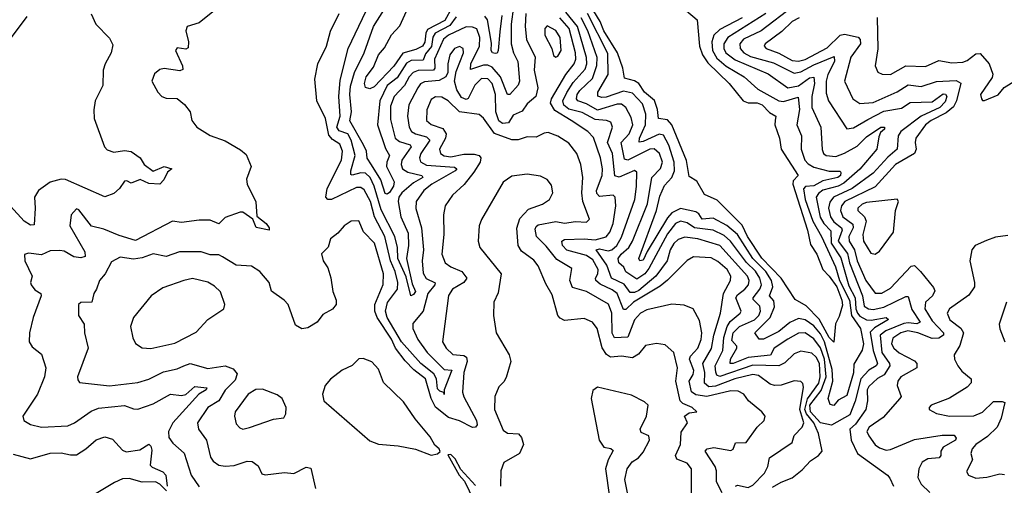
# Model space of a CAD drawing. Extents: x 1552294 to 1694791, y 811929 to 917222.
# Tile 585 of 643: x 1686355 to 1690855, y 881839 to 883966. Entities that reach past the tile are written whole.
import ezdxf

# ---------------------------------------------------------------- set-up
doc = ezdxf.new("R2010")
doc.units = 0

msp = doc.modelspace()

# ---------------------------------------------------------------- linework, layer by layer
at = {"layer": '0CON10XD'}
for points in [[(1688350.6, 883979.4), (1688320.3, 883939.7), (1688254, 883905), (1688243.4, 883886.6), (1688237.1, 883842.9), (1688210, 883810), (1688199.3, 883780.7), (1688145, 883779.1), (1688122.8, 883767.2), (1688079.6, 883700.4), (1688034.3, 883665), (1688001.8, 883595), (1687991.1, 883485), (1688027.6, 883377.6), (1688046, 883346), (1688033.4, 883315), (1688032.2, 883295), (1688067, 883225), (1688063.9, 883205), (1688045, 883176.2), (1688035, 883169.3), (1688025, 883172.1), (1688005.9, 883235), (1687962.6, 883302.6), (1687942.7, 883332.7), (1687940, 883365), (1687926.2, 883395), (1687864.4, 883504.4), (1687871.5, 883545), (1687864, 883624), (1687867.5, 883662.5), (1687884.7, 883725.3), (1687929.5, 883815), (1687971.9, 883935), (1688084.8, 884115.2)], [(1689265, 884124.3), (1689451.2, 883965), (1689461.5, 883845), (1689475.2, 883805), (1689499.4, 883769.4), (1689597.5, 883675), (1689661.7, 883595), (1689685, 883586.1), (1689725, 883586.9), (1689747.6, 883577.6), (1689781.8, 883541.8), (1689810, 883525), (1689807.5, 883505), (1689806.9, 883485), (1689827.8, 883425), (1689835.8, 883375), (1689912.5, 883255), (1689890.6, 883229.4), (1689889.1, 883215), (1689955.6, 883005), (1689969.4, 882939.4), (1689998.1, 882895), (1690025.2, 882825), (1690055, 882794.8), (1690089.4, 882745), (1690112.4, 882685), (1690115, 882662.5), (1690100.5, 882609.5), (1690083.3, 882576.7), (1690075, 882492.5), (1690055, 882514.2), (1690008.4, 882598.5), (1689949.4, 882659.4), (1689898.5, 882688.5), (1689834.9, 882785), (1689747.3, 882877.3), (1689681.4, 882975), (1689657.1, 883027.1), (1689542.1, 883142.1), (1689485, 883168), (1689449.1, 883229.1), (1689415, 883250), (1689402.2, 883322.2), (1689336.2, 883486.2), (1689315, 883508.2), (1689275, 883514.6), (1689270.7, 883555), (1689256.6, 883596.6), (1689211, 883635), (1689184.5, 883674.5), (1689165, 883687.2), (1689118.6, 883698.6), (1689110.8, 883745), (1689087.5, 883815), (1689024.2, 883915), (1689007.6, 883957.6), (1688979.1, 884005)], [(1688611.4, 884025), (1688601, 883945), (1688601.3, 883855), (1688611.5, 883815), (1688631.4, 883775), (1688639.2, 883685), (1688633.3, 883666.7), (1688595, 883623.8), (1688584.2, 883624.2), (1688552.2, 883705), (1688515, 883749.1), (1688495, 883758.5), (1688475, 883758.6), (1688415, 883738.1), (1688417.3, 883765), (1688457, 883845), (1688458.8, 883885), (1688444.5, 883924.5), (1688425, 883932.5), (1688395, 883933.6), (1688314.7, 883895), (1688292.5, 883877.5), (1688250.9, 883785), (1688252.5, 883745), (1688246.8, 883735), (1688175.6, 883734.4), (1688153, 883725), (1688135, 883705.2), (1688114.2, 883665.8), (1688067, 883615), (1688049.6, 883570.4), (1688049.6, 883509.6), (1688071.9, 883425), (1688090.2, 883410.2), (1688139.6, 883395), (1688143.8, 883385), (1688102, 883325), (1688098.8, 883305), (1688104.3, 883285), (1688129, 883269), (1688193.1, 883255), (1688197.5, 883245), (1688155, 883220.1), (1688101.5, 883175), (1688087.4, 883155), (1688084.2, 883135.8), (1688097.7, 883065), (1688130.5, 882990.5), (1688132.2, 882935), (1688123.6, 882875), (1688149.5, 882759.5), (1688163.9, 882725), (1688155, 882710), (1688142.2, 882705), (1688121.4, 882791.4), (1688082.7, 882875), (1688081.8, 882925), (1688069.7, 882975), (1688007.8, 883097.8), (1687975.3, 883205), (1687957.3, 883245), (1687935, 883265.2), (1687915, 883266.7), (1687875.3, 883255.3), (1687868.9, 883258.9), (1687868.3, 883275), (1687888.5, 883345), (1687870.8, 883415), (1687854.7, 883444.7), (1687815, 883457.9), (1687803.9, 883475), (1687819.7, 883525), (1687814, 883615), (1687820.4, 883689.6), (1687856.8, 883835), (1687971.2, 884075)], [(1688329.9, 884020.1), (1688298.1, 883961.9), (1688218.9, 883921.1), (1688210.9, 883905), (1688207.1, 883862.9), (1688196.4, 883845), (1688165, 883829.4), (1688106.7, 883813.3), (1688065, 883753.4), (1687975, 883658.8), (1687955, 883650.9), (1687935, 883655.7), (1687930.3, 883675), (1687938.3, 883705), (1687971.4, 883748.6), (1687995, 883805.7), (1688022.2, 883837.8), (1688055, 883896.2), (1688092.1, 883937.9), (1688123.3, 884005)], [(1689891.5, 884028.5), (1689744.3, 883915.7), (1689663.3, 883876.7), (1689646, 883855), (1689648, 883835), (1689665.2, 883815), (1689695, 883798), (1689799.6, 883769.6), (1689895, 883722.2), (1689925, 883727.1), (1689985, 883760.4), (1690077.8, 883797.8), (1690079.5, 883775), (1690048.6, 883715), (1690040.6, 883685), (1690040.2, 883630.2), (1690051.1, 883595), (1690135, 883468.1), (1690165, 883472), (1690230.6, 883509.4), (1690305, 883548.8), (1690385, 883561.6), (1690425, 883587.6), (1690525, 883590), (1690575, 883627.2), (1690586.1, 883626.1), (1690592, 883615), (1690585, 883591.2), (1690559.8, 883565), (1690474.2, 883525.8), (1690382.3, 883455), (1690369.6, 883435), (1690364.7, 883375), (1690321.9, 883338.1), (1690255.6, 883264.4), (1690159.8, 883195), (1690074.4, 883155.6), (1690057.4, 883132.6), (1690052.1, 883105), (1690059.8, 883065), (1690075, 883041.9), (1690110.8, 883015), (1690113.8, 883005), (1690096.2, 882955), (1690137.7, 882897.7), (1690147.4, 882855), (1690207.1, 882705), (1690215, 882657.7), (1690234.7, 882644.7), (1690255, 882641.8), (1690305, 882653.5), (1690405, 882701.9), (1690415, 882701.5), (1690432.2, 882642.2), (1690470.8, 882585), (1690455, 882576.3), (1690415, 882581.5), (1690395, 882578.1), (1690313.1, 882545), (1690287.3, 882525), (1690294.5, 882445), (1690330.9, 882395), (1690332.3, 882385), (1690306.2, 882343.8), (1690275, 882327.2), (1690235, 882290.4), (1690228.1, 882275), (1690229.3, 882225), (1690222.1, 882185), (1690175, 882118.2), (1690149.1, 882095), (1690154.7, 882045), (1690183.9, 881983.9), (1690320.8, 881885), (1690332.4, 881872.4), (1690348.1, 881835)], [(1686295.3, 883854.7), (1686388.9, 883981.1)], [(1686682.5, 883992.5), (1686704, 883945), (1686765, 883882), (1686780.9, 883850.9), (1686773.5, 883815), (1686745.6, 883765), (1686736, 883735), (1686734.5, 883665.5), (1686700.8, 883595), (1686694.1, 883554.1), (1686696, 883515), (1686742.5, 883385), (1686755, 883370.8), (1686785, 883361.4), (1686835, 883368.9), (1686864.3, 883364.3), (1686905.6, 883335.6), (1686924.3, 883305), (1686965, 883273.4), (1687015, 883294.7), (1687050, 883285), (1687030.2, 883269.8), (1687014.3, 883235), (1686995, 883215.2), (1686945, 883218.2), (1686905.9, 883235.9), (1686865, 883218.6), (1686845, 883230), (1686835, 883228.8), (1686811.2, 883195), (1686785, 883172), (1686745, 883157.1), (1686565, 883236.1), (1686545, 883237.1), (1686495, 883223.7), (1686442, 883185), (1686422.3, 883155), (1686425.8, 883105), (1686420.9, 883029.1), (1686405, 883027.6), (1686375.3, 883045), (1686313.7, 883113.7)], [(1687245, 884007.8), (1687175, 883952.2), (1687120, 883935), (1687114.3, 883915.7), (1687127.1, 883865), (1687125, 883837.5), (1687115, 883831.2), (1687075, 883836.7), (1687068, 883825), (1687100, 883755), (1687101.2, 883738.8), (1687087.1, 883732.9), (1687015, 883742.9), (1686995, 883738.6), (1686971.1, 883718.9), (1686959.4, 883685), (1686987.1, 883635), (1687005, 883615.8), (1687025, 883607.5), (1687075, 883605.6), (1687108.9, 883578.9), (1687134.3, 883545), (1687142.2, 883505), (1687165, 883474.3), (1687225, 883437.3), (1687295, 883411.9), (1687365, 883371.5), (1687389.8, 883349.8), (1687413.1, 883295), (1687392.1, 883237.9), (1687394.3, 883215), (1687434.4, 883134.4), (1687439.2, 883069.2), (1687481.2, 883035), (1687495.6, 883015), (1687495.3, 883005), (1687436, 883016), (1687420.6, 883055), (1687375, 883086.2), (1687362.5, 883087.5), (1687295, 883062), (1687265, 883033.8), (1687225, 883050), (1687175, 883050), (1687095, 883038.9), (1687053.3, 883045), (1686885, 882957.3), (1686809.2, 882980.8), (1686739.5, 883009.5), (1686683.5, 883023.5), (1686625, 883096.7), (1686615, 883102), (1686591.2, 883075), (1686584.4, 883025), (1686653.3, 882905), (1686654.4, 882885), (1686635, 882878.1), (1686602.1, 882882.1), (1686558.4, 882908.4), (1686538.3, 882911.7), (1686495, 882910.7), (1686455, 882892.3), (1686395, 882899.2), (1686376.7, 882893.3), (1686379.2, 882865), (1686412, 882795), (1686404, 882765), (1686407.5, 882755), (1686425, 882732), (1686451.2, 882715), (1686453.8, 882705), (1686416.5, 882605), (1686399.5, 882535), (1686398.9, 882495), (1686411.7, 882471.7), (1686455, 882438), (1686474.4, 882375), (1686469.2, 882335), (1686437.1, 882255), (1686369.2, 882155), (1686374.5, 882134.5), (1686405, 882117.5), (1686455, 882104), (1686575, 882110.9), (1686605, 882124.7), (1686682, 882178), (1686715, 882191.3), (1686835, 882203.9), (1686875, 882187.7), (1686895, 882186.2), (1686965, 882210.8), (1687045, 882254.7), (1687095, 882250), (1687115, 882253.8), (1687155, 882289.8), (1687210, 882285), (1687207.5, 882275), (1687174.5, 882255.5), (1687055.2, 882125), (1687034.7, 882085), (1687036.7, 882056.7), (1687055, 882031.2), (1687106.5, 881986.5), (1687139.4, 881885), (1687175, 881831.8)], [(1688667.7, 883995), (1688664.5, 883935.5), (1688672, 883875), (1688710.9, 883795), (1688706, 883735), (1688723.7, 883655), (1688714.2, 883615.8), (1688675, 883581.1), (1688651.9, 883548.1), (1688610.6, 883529.4), (1688588.5, 883495), (1688561.2, 883491.2), (1688544.4, 883504.4), (1688531.1, 883545), (1688530.2, 883625), (1688515.1, 883675.1), (1688495, 883696), (1688465, 883697.2), (1688435, 883667.5), (1688405, 883605.9), (1688395, 883601.1), (1688375, 883611.2), (1688352.8, 883645), (1688341.9, 883685), (1688350.3, 883729.7), (1688383.3, 883815), (1688382.1, 883835), (1688365, 883844), (1688342.5, 883835), (1688320.5, 883805), (1688311.3, 883765), (1688312.5, 883725), (1688302.1, 883705), (1688271.5, 883688.5), (1688205, 883682.7), (1688187.6, 883672.4), (1688175.2, 883655), (1688133.1, 883576.9), (1688126.8, 883525), (1688135.6, 883475), (1688145.9, 883455.9), (1688164.7, 883444.7), (1688215, 883431.4), (1688229.6, 883415), (1688189, 883355), (1688182.7, 883335), (1688186.6, 883316.6), (1688215, 883300.9), (1688341.9, 883291.9), (1688352.9, 883285), (1688344.6, 883275), (1688239.2, 883215), (1688202.4, 883185), (1688167.2, 883135), (1688165, 883104.2), (1688191, 883015), (1688200, 882915), (1688194, 882865), (1688198.6, 882808.6), (1688213.3, 882783.3), (1688254.5, 882764.5), (1688252.9, 882755), (1688220.2, 882715), (1688199.7, 882635), (1688151.2, 882578.8), (1688151.6, 882555), (1688174.8, 882505), (1688217, 882445), (1688295, 882367.9), (1688329.6, 882365), (1688294.4, 882275), (1688295, 882254.3), (1688293, 882263), (1688275, 882268.8), (1688265, 882279.6), (1688260.1, 882325), (1688247.8, 882347.8), (1688188.9, 882395), (1688099.9, 882495), (1688035.3, 882605), (1688026.9, 882635), (1688036, 882674), (1688081.7, 882735), (1688083.2, 882765), (1688070.5, 882815), (1688049.2, 882865), (1688023.7, 882975), (1687976, 883066), (1687958.9, 883135), (1687929.2, 883189.3), (1687915, 883199.8), (1687895, 883198.8), (1687780, 883145), (1687764, 883144), (1687754.2, 883155), (1687761, 883195), (1687825.8, 883324.2), (1687830.8, 883365), (1687818, 883398), (1687785, 883418.8), (1687768.1, 883438.1), (1687753.3, 883515), (1687713.3, 883595), (1687704.6, 883694.6), (1687718.2, 883765), (1687757.5, 883845), (1687775.9, 883914.1), (1687814.6, 883995)], [(1688558.6, 883985), (1688549.9, 883910.1), (1688541.1, 883825), (1688536.8, 883813.2), (1688528.7, 883811.3), (1688515.3, 883815.3), (1688510.3, 883825), (1688511.5, 883858.5), (1688493.7, 883965), (1688481.6, 883981.6)], [(1689625.7, 881835), (1689635, 881840), (1689685, 881828.9), (1689705, 881839.7), (1689758.9, 881895), (1689773.4, 881925), (1689782.3, 881965), (1689885, 882034.7), (1689895, 882066.5), (1689930.5, 882105), (1689939.3, 882125), (1689921.1, 882185), (1689937.2, 882287.2), (1689934.6, 882304.6), (1689925, 882313.3), (1689895, 882316.9), (1689835, 882296.8), (1689805, 882295.3), (1689785, 882300.9), (1689730.9, 882340.9), (1689705, 882345.9), (1689624.1, 882325), (1689535, 882291.4), (1689505, 882289.4), (1689485.2, 882305), (1689486.9, 882355), (1689477.5, 882395), (1689516.6, 882463.4), (1689527.7, 882525), (1689557.1, 882625), (1689571.1, 882715), (1689603.7, 882775), (1689605.2, 882795), (1689588.7, 882825), (1689545, 882861.9), (1689515, 882878.9), (1689435, 882882), (1689405, 882865.4), (1689315, 882775.7), (1689281.4, 882748.6), (1689159.8, 882675), (1689125, 882642.8), (1689115, 882642.5), (1689085, 882715.2), (1689062.3, 882732.3), (1689007.4, 882757.4), (1688988.6, 882775), (1688986.3, 882785), (1688997.4, 882805), (1688999.1, 882825), (1688975, 882869.3), (1688945, 882889.5), (1688855, 882913.9), (1688836, 882935), (1688832.7, 882955), (1688845, 882961.6), (1688934.9, 882965.1), (1688985, 882960.3), (1689035.4, 882974.6), (1689052.4, 882995), (1689067.7, 883035), (1689079, 883115), (1689077.1, 883155), (1689067.5, 883165), (1689005, 883159), (1688992.1, 883172.1), (1688991.2, 883185), (1689016.5, 883255), (1689019, 883285), (1689009.8, 883335), (1688977.1, 883427.1), (1688952, 883455), (1688875, 883505.4), (1688800.9, 883550.9), (1688781, 883585), (1688785.8, 883605), (1688850.3, 883715), (1688889.5, 883765), (1688896.9, 883785), (1688895.6, 883815), (1688866.7, 883925), (1688824.3, 883975)], [(1689795, 881830), (1689835, 881853.5), (1689885, 881872.7), (1689931, 881909), (1689969.2, 881950.8), (1690005.8, 881975), (1690021.9, 881995), (1690005.6, 882075), (1689984.1, 882125), (1689951.2, 882165), (1689943.3, 882185), (1689955, 882233.7), (1690006.5, 882305), (1690013, 882335), (1690009.7, 882395), (1689995, 882424), (1689975, 882442.7), (1689925, 882452.5), (1689895, 882440), (1689851.5, 882398.5), (1689825, 882385.5), (1689705, 882387.2), (1689555.4, 882335.4), (1689541.8, 882341.8), (1689535.8, 882355.8), (1689533.5, 882385), (1689568.8, 882455), (1689572.4, 882515), (1689588.2, 882565), (1689602.6, 882587.4), (1689648.2, 882625), (1689652.5, 882635), (1689628.3, 882695), (1689635, 882709.8), (1689669.2, 882735), (1689685.5, 882755), (1689688.8, 882775), (1689680.6, 882795), (1689554.8, 882935), (1689455, 882964.8), (1689395, 882972.7), (1689365, 882961.7), (1689345, 882944.2), (1689328.5, 882915), (1689313.9, 882865), (1689261.9, 882795), (1689185, 882728.6), (1689165, 882719.9), (1689145, 882720.5), (1689117.9, 882757.9), (1689059, 882785), (1689038.5, 882845), (1688989.3, 882915), (1689005, 882919.5), (1689045, 882910.7), (1689060.6, 882915), (1689084.2, 882935), (1689105, 882972.2), (1689165.8, 883145), (1689174.4, 883204.4), (1689175, 883268.8), (1689165, 883276.9), (1689095, 883247.1), (1689075, 883252.1), (1689064.3, 883355), (1689042.2, 883405), (1689064.2, 883475), (1689057.3, 883497.3), (1689036.2, 883506.2), (1688985, 883509.7), (1688925, 883542.1), (1688865, 883556.8), (1688842.3, 883575), (1688837.4, 883595), (1688855, 883633.5), (1688885, 883679.1), (1688939.3, 883740.7), (1688947.6, 883765), (1688946, 883794), (1688903.9, 883935), (1688850.9, 884000.9)], [(1689764.8, 883995), (1689591.2, 883885), (1689573.7, 883855), (1689573.4, 883835), (1689582.8, 883815), (1689625, 883782.4), (1689775, 883718.3), (1689865, 883654.2), (1689915, 883663.1), (1689965, 883700.1), (1689985, 883702.7), (1689987.7, 883675), (1689974.6, 883615), (1689974.8, 883565), (1690017, 883475), (1690022.8, 883372.8), (1690028.9, 883355), (1690040.4, 883345), (1690085, 883341.1), (1690125, 883356.1), (1690181.9, 883388.1), (1690225, 883430.2), (1690290.8, 883475), (1690308, 883475), (1690306.6, 883466.6), (1690289.3, 883450.7), (1690281.2, 883431.2), (1690272.3, 883375), (1690195, 883283.9), (1690121.3, 883218.7), (1690095, 883205.7), (1690025, 883186.8), (1690005, 883172.3), (1689994.5, 883155), (1690013.7, 883063.7), (1690030.5, 883035), (1690061.9, 883001.9), (1690064, 882945), (1690108.1, 882878.1), (1690145, 882750.3), (1690173, 882695), (1690176, 882645), (1690183.4, 882625), (1690195, 882611.2), (1690225, 882594.7), (1690247.1, 882592.9), (1690315, 882605.2), (1690326.2, 882596.2), (1690261.6, 882558.4), (1690241.6, 882538.4), (1690255.4, 882455), (1690274.8, 882395), (1690269.7, 882385), (1690235, 882365.2), (1690199, 882325), (1690173.2, 882223.2), (1690149.4, 882160.6), (1690065, 882113.7), (1690015, 882125.2), (1689969.7, 882175), (1689966.4, 882205), (1690018.2, 882271.8), (1690041.2, 882335), (1690033.3, 882415), (1690015, 882467), (1689985, 882508.6), (1689945, 882535.5), (1689915, 882534), (1689865, 882506.2), (1689802.7, 882465), (1689786, 882434), (1689685, 882422.3), (1689615, 882394.8), (1689601.5, 882395), (1689603.4, 882415), (1689632.7, 882465), (1689631.8, 882475), (1689610, 882500), (1689615.8, 882535), (1689644.9, 882565.1), (1689712.7, 882595), (1689732.4, 882615), (1689740.8, 882635), (1689737.9, 882657.9), (1689707.2, 882687.2), (1689706.4, 882695), (1689737, 882735), (1689744.9, 882755), (1689738.3, 882785), (1689717.9, 882817.9), (1689677.1, 882857.1), (1689603.9, 882955), (1689575, 882980.4), (1689525, 883004.6), (1689439.3, 883015), (1689405, 883038), (1689375, 883045.5), (1689352.8, 883035), (1689315, 882987.4), (1689230.8, 882829.2), (1689211.9, 882805), (1689175, 882780.4), (1689125, 882813.6), (1689116.1, 882836.1), (1689092.6, 882855), (1689090.6, 882875), (1689104.1, 882895), (1689138.6, 882925), (1689156.4, 882955), (1689223.6, 883125), (1689244.5, 883245), (1689284.3, 883285.7), (1689292.5, 883315), (1689279.4, 883355), (1689255, 883376.7), (1689235, 883373.8), (1689135, 883324.5), (1689118.4, 883328.4), (1689103.4, 883405), (1689140.5, 883445), (1689156.5, 883485), (1689149.9, 883519.9), (1689124.9, 883564.9), (1689105, 883579.6), (1689085, 883580.6), (1688995, 883553.3), (1688945, 883581.4), (1688906.6, 883595), (1688899.6, 883605), (1688902.9, 883625), (1688915, 883643.2), (1688973, 883697), (1688992.9, 883757.1), (1688993.7, 883793.7), (1688951.7, 883915), (1688921.7, 883975)], [(1689656.6, 883975), (1689555, 883920.5), (1689527.6, 883895), (1689517.6, 883865), (1689521.7, 883825), (1689540.8, 883790.7), (1689583, 883753), (1689666.2, 883705), (1689728.2, 883648.2), (1689825, 883595.2), (1689845, 883591.8), (1689912.2, 883612.2), (1689918.2, 883555), (1689906.2, 883486.2), (1689928.2, 883435), (1689926.4, 883375), (1689942.8, 883325), (1689958.1, 883308.1), (1689985, 883292.6), (1690055, 883274.4), (1690104.1, 883274.1), (1690108.5, 883268.5), (1690106.2, 883255), (1690094.5, 883245), (1690025, 883229.8), (1689985, 883206.4), (1689946.7, 883203.3), (1689936.8, 883193.2), (1689945.1, 883144.9), (1689979.9, 883045), (1690019.4, 882975), (1690082.8, 882837.2), (1690101.2, 882775), (1690146.9, 882685), (1690157.1, 882615), (1690197.9, 882555), (1690211.4, 882485), (1690205, 882456.9), (1690167.3, 882392.7), (1690165, 882352.5), (1690135, 882248.8), (1690095, 882227.5), (1690075, 882203.1), (1690058.9, 882208.9), (1690049.4, 882235), (1690070.8, 882315), (1690067.8, 882367.8), (1690033.8, 882495), (1690015, 882531.7), (1689985, 882567.5), (1689945, 882595.6), (1689915, 882600.8), (1689875, 882583.1), (1689825, 882541.2), (1689755, 882506), (1689735, 882506.2), (1689714.1, 882535), (1689785.1, 882605), (1689804.6, 882655), (1689801, 882681), (1689782.4, 882705), (1689796.7, 882745), (1689791.3, 882775), (1689764.7, 882815), (1689705.4, 882875.4), (1689635, 882985.2), (1689586.5, 883026.5), (1689525, 883060), (1689474.3, 883054.3), (1689459.1, 883079.1), (1689445, 883088.8), (1689375, 883103.9), (1689335, 883084), (1689315, 883060.4), (1689222.2, 882907.8), (1689205, 882867.8), (1689188.9, 882865), (1689185.4, 882875), (1689264.7, 883095), (1689280.8, 883159.2), (1689301.6, 883208.4), (1689335.2, 883245), (1689347.6, 883275), (1689345.8, 883315), (1689322.3, 883392.3), (1689298.1, 883438.1), (1689277.7, 883442.3), (1689205, 883408.9), (1689186.2, 883406.2), (1689187.6, 883425), (1689214.4, 883485), (1689217.2, 883535), (1689201.2, 883581.2), (1689155, 883630), (1689115, 883638.9), (1689035, 883611.9), (1689015, 883609.8), (1688997.2, 883617.3), (1688997.6, 883635), (1689045.2, 883715), (1689042.3, 883812.3), (1688949.4, 883995)], [(1689916.7, 883975), (1689885, 883957.4), (1689838.3, 883911.7), (1689762.1, 883855), (1689757.3, 883845), (1689766.9, 883835), (1689825, 883812.6), (1689885, 883780), (1689915, 883775.8), (1689945, 883783.6), (1690045, 883837.7), (1690105, 883895.7), (1690125, 883899.2), (1690186.7, 883886.7), (1690196, 883875), (1690197.6, 883855), (1690152.8, 883795), (1690124.1, 883685), (1690162.7, 883605), (1690195, 883583.2), (1690255, 883588.3), (1690365, 883636.4), (1690415, 883668.1), (1690475, 883660.5), (1690545, 883683.7), (1690574.4, 883685.6), (1690635, 883688.4), (1690655.7, 883675.7), (1690635.9, 883595), (1690621.9, 883568.1), (1690588.8, 883541.2), (1690520, 883505), (1690494.8, 883485), (1690450.5, 883425), (1690446.7, 883405), (1690452.5, 883375), (1690443.9, 883355), (1690357.6, 883305), (1690265, 883202.3), (1690126, 883135), (1690110.9, 883115), (1690106.3, 883095), (1690117.1, 883065), (1690162.1, 883032.1), (1690163.8, 883015), (1690144.6, 882975), (1690146, 882955), (1690170.1, 882915), (1690182.8, 882865), (1690222.6, 882775), (1690265, 882717.4), (1690295, 882716.8), (1690335, 882739.4), (1690429.5, 882840.5), (1690445, 882843.6), (1690471.8, 882815), (1690531.9, 882741.9), (1690536.9, 882726.9), (1690525.9, 882705), (1690493.9, 882675), (1690491.9, 882645), (1690525, 882590.7), (1690577.6, 882535), (1690576.8, 882525), (1690555, 882510.8), (1690525, 882509.2), (1690460, 882535), (1690413.3, 882545), (1690381.7, 882535), (1690345, 882510.5), (1690339.8, 882485), (1690349.5, 882465), (1690375, 882444.8), (1690445, 882408.2), (1690454.6, 882395), (1690454.7, 882375.3), (1690382.3, 882335), (1690368.5, 882315), (1690364.6, 882295), (1690383.2, 882245), (1690377.8, 882235), (1690300.8, 882149.2), (1690237.5, 882105), (1690226.9, 882085), (1690235, 882064.4), (1690265, 882023.6), (1690285, 882009.7), (1690315, 882000), (1690335, 882002.9), (1690445, 882048.3), (1690571.2, 882068.8), (1690625, 882068.4), (1690634.6, 882055), (1690631.3, 882045), (1690575, 882012.9), (1690564.8, 881995), (1690565.2, 881974.8), (1690556.7, 881965), (1690505, 881960.4), (1690479.7, 881945), (1690463.5, 881915), (1690460, 881875), (1690474.7, 881845), (1690515, 881806.8)], [(1690273.8, 883976.2), (1690276.9, 883833.1), (1690264.4, 883755), (1690276.4, 883726.4), (1690297.1, 883717.1), (1690335, 883716.2), (1690405, 883755.4), (1690495, 883751.5), (1690555, 883780), (1690615, 883768.7), (1690665, 883772), (1690685, 883779.5), (1690725, 883810.5), (1690745, 883811.5), (1690785.5, 883765), (1690803, 883717), (1690798.6, 883701.4), (1690746.2, 883625), (1690750, 883605), (1690755, 883597.5), (1690765, 883596.7), (1690827.3, 883622.7), (1690854.2, 883655.8), (1690925, 883700.8)], [(1688805, 883794.3), (1688815, 883798.6), (1688829.6, 883825), (1688825.3, 883884.7), (1688805, 883917.1), (1688765, 883938.1), (1688754.5, 883925), (1688754.7, 883895), (1688787.5, 883835), (1688795, 883802), (1688805, 883794.3)], [(1689565.2, 881805), (1689539, 881855), (1689539.4, 881905), (1689533.5, 881925), (1689488.5, 881995), (1689497.1, 882005), (1689527.9, 882012.1), (1689605, 881997.5), (1689616, 882004), (1689626.8, 882033.2), (1689675, 882034.5), (1689725.4, 882104.6), (1689757.5, 882135), (1689762, 882155), (1689746.2, 882175), (1689685.6, 882225), (1689664.4, 882255), (1689638.8, 882268.8), (1689605, 882270.6), (1689495, 882245.1), (1689445, 882252.6), (1689425.6, 882265.6), (1689414.5, 882315), (1689433.5, 882345), (1689436.2, 882363.8), (1689416.6, 882415), (1689421.2, 882428.8), (1689455, 882466.2), (1689468.9, 882505), (1689472.1, 882535), (1689461.9, 882591.9), (1689432.5, 882645), (1689392.2, 882662.2), (1689335, 882666), (1689220.7, 882640.7), (1689192, 882625), (1689165, 882595.3), (1689135, 882515.4), (1689072.7, 882512.7), (1689063.3, 882533.3), (1689061.2, 882625), (1689045.8, 882665.8), (1688945, 882724.8), (1688881.9, 882741.9), (1688869.1, 882775), (1688879.1, 882829.1), (1688810.1, 882870.1), (1688761.3, 882931.3), (1688717, 882975), (1688711.3, 883008.7), (1688715, 883021.5), (1688725, 883029.3), (1688805, 883044.5), (1688845, 883036.6), (1688895, 883044), (1688945, 883041.8), (1688958.9, 883055), (1688928.4, 883135), (1688923.8, 883175), (1688928.8, 883245), (1688919.3, 883305), (1688901.5, 883355), (1688865, 883401.2), (1688815, 883434.6), (1688770.2, 883450.2), (1688751.7, 883448.3), (1688715, 883430), (1688675, 883431.2), (1688633.5, 883416.5), (1688605, 883417), (1688525, 883446.1), (1688475, 883515.4), (1688455, 883533.4), (1688365.4, 883545.4), (1688314.1, 883595), (1688285, 883611.7), (1688255, 883612.9), (1688235, 883600.9), (1688215.2, 883554.8), (1688213.8, 883505), (1688235, 883487.8), (1688289.3, 883469.3), (1688304.8, 883445), (1688300.6, 883425), (1688274, 883375), (1688278.1, 883355), (1688295, 883344.2), (1688325, 883340), (1688385, 883352), (1688431.5, 883351.5), (1688454.6, 883345), (1688463.3, 883335), (1688459.6, 883315), (1688429.9, 883270.1), (1688386.5, 883213.5), (1688333.6, 883165), (1688299.2, 883115), (1688291.3, 883075), (1688292.9, 882985), (1688284.7, 882895), (1688299.6, 882855), (1688325, 882836.3), (1688376.2, 882815), (1688397.9, 882785), (1688384.4, 882765.6), (1688332.9, 882735), (1688315, 882706), (1688288.2, 882495), (1688304.6, 882465), (1688335, 882436.7), (1688385, 882432.5), (1688397.3, 882425), (1688399.8, 882405), (1688384.8, 882355), (1688379.5, 882265), (1688385, 882243.3), (1688443.1, 882135), (1688445.4, 882115), (1688438, 882105), (1688425, 882103.8), (1688365, 882133.6), (1688315, 882149.3), (1688255.5, 882195.5), (1688235.7, 882235.7), (1688210.5, 882325), (1688156.2, 882366.2), (1688117.4, 882407.4), (1688073.3, 882465), (1688055, 882506.5), (1687989.6, 882605), (1687978.2, 882635), (1687977.7, 882665), (1688016.9, 882756.9), (1688017.7, 882805), (1687976, 882945), (1687926.8, 882996.8), (1687905, 883046.5), (1687870.8, 883045), (1687837.7, 883025), (1687809.6, 882990.4), (1687775.6, 882965), (1687765, 882927.5), (1687734, 882896), (1687741.4, 882865), (1687762.7, 882832.7), (1687777, 882787), (1687786.7, 882725), (1687802.1, 882685), (1687801.8, 882665), (1687785, 882643.5), (1687740.3, 882619.7), (1687715, 882583.8), (1687672.3, 882557.7), (1687644.1, 882554.1), (1687615, 882570), (1687582.9, 882665), (1687564.4, 882685), (1687506.1, 882726.1), (1687495.8, 882765.7), (1687452.1, 882815), (1687415, 882839.7), (1687345.3, 882845.3), (1687282.5, 882882.5), (1687265, 882891.2), (1687225, 882892.1), (1687185, 882905.2), (1687085, 882905.2), (1687025, 882883.8), (1686965, 882896), (1686915, 882878.2), (1686875, 882872.4), (1686815, 882881.2), (1686775, 882859.5), (1686745.4, 882805), (1686719.6, 882775), (1686706.7, 882735), (1686693.6, 882715), (1686685.6, 882675), (1686635.3, 882674.7), (1686624.6, 882665), (1686623.5, 882615), (1686649.5, 882575), (1686650.9, 882535), (1686667.5, 882465), (1686620, 882335), (1686620.5, 882320.5), (1686628.9, 882308.9), (1686765, 882292.9), (1686895, 882308.4), (1686945, 882323.8), (1687012.5, 882357.5), (1687075, 882371.4), (1687105, 882385.3), (1687135, 882395.3), (1687215, 882372.5), (1687295, 882385.3), (1687330.7, 882370.7), (1687348.7, 882348.7), (1687340.6, 882319.4), (1687295, 882273.3), (1687265, 882225.2), (1687215.4, 882194.6), (1687167.6, 882125), (1687173.1, 882095), (1687208.4, 882045), (1687227.6, 881967.6), (1687238.7, 881948.7), (1687265, 881930.8), (1687295, 881926.6), (1687335, 881930.3), (1687395, 881949.2), (1687417.4, 881947.4), (1687445, 881928.6), (1687461.8, 881891.8), (1687477.3, 881887.3), (1687565, 881897.1), (1687607.6, 881892.4), (1687665, 881921.2), (1687685, 881916.7), (1687706.5, 881825)], [(1689425, 881776.7), (1689425.4, 881915), (1689405, 881940.4), (1689358.7, 881958.7), (1689352.5, 881975), (1689375.7, 882025), (1689377.6, 882082.4), (1689406.9, 882125), (1689393.1, 882155), (1689415, 882170), (1689450, 882175), (1689428.6, 882195), (1689385, 882212.6), (1689373.4, 882225), (1689354.2, 882315), (1689362, 882375), (1689345, 882445.8), (1689305, 882480.5), (1689265, 882487.5), (1689215, 882477.5), (1689182.5, 882437.5), (1689155, 882420.7), (1689105, 882429.1), (1689055, 882424.8), (1689037.1, 882437.1), (1689017.6, 882467.6), (1688994.8, 882554.8), (1688973.1, 882585), (1688935, 882600.9), (1688845, 882591.5), (1688825, 882601.8), (1688815.2, 882615.2), (1688788.6, 882708.6), (1688759.5, 882759.5), (1688725, 882841.1), (1688705, 882867.1), (1688649.2, 882909.1), (1688633.2, 882935), (1688627, 883013), (1688641.6, 883058.4), (1688679.7, 883100.3), (1688745, 883122.9), (1688775.9, 883144.1), (1688791.2, 883175), (1688785, 883210), (1688766.1, 883236.1), (1688735, 883250.6), (1688675, 883260), (1688605, 883250.8), (1688565, 883223.8), (1688465, 883053.8), (1688454.4, 883025), (1688450.6, 882955), (1688458.6, 882925), (1688555.6, 882805), (1688542.1, 882717.9), (1688521.4, 882675), (1688520.8, 882615), (1688533.1, 882535), (1688592.7, 882435), (1688599.2, 882405), (1688578.8, 882331.2), (1688568.3, 882311.7), (1688545, 882288.8), (1688526.7, 882245), (1688525.3, 882185), (1688565, 882091.5), (1688585, 882077.1), (1688635, 882074.3), (1688647.8, 882057.8), (1688656.9, 882025), (1688638.9, 881985), (1688567.4, 881942.6), (1688554.6, 881905), (1688552.9, 881835)], [(1690265, 882894.2), (1690285, 882909.2), (1690348.1, 882995), (1690357.8, 883095), (1690371.2, 883135), (1690365, 883146.2), (1690225, 883130.4), (1690205, 883122.7), (1690186.1, 883105), (1690186.1, 883095), (1690215.4, 883065), (1690223.5, 883045), (1690207.8, 882985), (1690211.4, 882955), (1690245, 882899.2), (1690265, 882894.2)], [(1690870.2, 882979.8), (1690815, 882972.3), (1690772.9, 882957.1), (1690722, 882935), (1690705.7, 882915), (1690696.5, 882865), (1690719.2, 882765), (1690718.1, 882745), (1690692.6, 882707.4), (1690605, 882645.4), (1690593.8, 882625), (1690605.4, 882595), (1690656.4, 882556.4), (1690668.9, 882535), (1690651.9, 882478.1), (1690625.5, 882434.5), (1690627.5, 882415), (1690642.1, 882385), (1690660.5, 882360.5), (1690704, 882325), (1690703, 882307), (1690685, 882288), (1690605, 882237.5), (1690521.2, 882205), (1690510.8, 882195), (1690512, 882185), (1690545, 882167.5), (1690605, 882155.4), (1690715, 882155.8), (1690755, 882172.7), (1690805, 882222.1), (1690845, 882221.9), (1690856.6, 882216.6), (1690840, 882145), (1690822, 882105), (1690777.6, 882062.4), (1690724.7, 882025), (1690708.2, 882005), (1690701.5, 881985), (1690709.1, 881955), (1690682.7, 881902.7), (1690691.2, 881885), (1690725, 881871.9), (1690775, 881875.6), (1690835, 881890.9), (1690855, 881888.8)], [(1686955, 882464.1), (1687065, 882488.8), (1687161.1, 882538.9), (1687215, 882596.2), (1687287.5, 882645), (1687293.3, 882665), (1687272.3, 882722.3), (1687245, 882749.2), (1687215, 882766.9), (1687145, 882783.6), (1687105, 882775.3), (1687009.5, 882740.5), (1686955.7, 882705), (1686875, 882606.2), (1686861.8, 882565), (1686872.3, 882512.3), (1686885, 882487.5), (1686915, 882467.5), (1686955, 882464.1)], [(1690865, 882676.2), (1690831.4, 882575), (1690833.6, 882553.6), (1690857.1, 882495)], [(1688235, 881976.7), (1688265, 881983.3), (1688277, 881993), (1688272.5, 882005), (1688252.7, 882022.7), (1688230.7, 882060.7), (1688162.8, 882142.8), (1688109.9, 882219.9), (1688018.5, 882308.5), (1687995, 882370), (1687965, 882403.8), (1687925, 882418.8), (1687905, 882416.7), (1687874.3, 882385.7), (1687828.8, 882365), (1687775.4, 882324.6), (1687751.9, 882295), (1687738.6, 882255), (1687745.8, 882225), (1687955, 882042), (1687995, 882027.5), (1688085, 882020), (1688164.2, 882004.2), (1688235, 881976.7)], [(1687375, 882095.6), (1687405, 882102.9), (1687515, 882140.9), (1687562.3, 882147.7), (1687570.8, 882165), (1687572.5, 882195), (1687554, 882235), (1687532.4, 882252.4), (1687465, 882278.6), (1687435, 882277.1), (1687399.2, 882255), (1687340, 882175), (1687337.1, 882155), (1687345, 882120), (1687361.1, 882101.1), (1687375, 882095.6)], [(1689133.3, 881805), (1689120, 881865), (1689131.2, 881915), (1689154.3, 881945.7), (1689183.3, 881965), (1689205, 881991.2), (1689234, 882045), (1689230, 882065), (1689195, 882080), (1689190, 882095), (1689220, 882155), (1689226.7, 882205), (1689210.7, 882220.7), (1689150.8, 882250.8), (1688995, 882287.5), (1688975, 882272.5), (1688966.7, 882235), (1689003.8, 882045), (1689025, 882013.8), (1689057.3, 882007.3), (1689067.5, 881997.5), (1689044.4, 881955.6), (1689032, 881915), (1689050, 881785)], [(1686325, 881981.4), (1686405, 881960.5), (1686495, 881985.9), (1686545, 881987.5), (1686587.8, 881977.8), (1686615, 881978.8), (1686657.4, 882005), (1686705, 882046.3), (1686745, 882060.6), (1686779.9, 882049.9), (1686825, 881999.4), (1686842.1, 881992.1), (1686905, 882001.6), (1686945, 882026.4), (1686955, 882017.8), (1686959.2, 881999.2), (1686951.4, 881931.4), (1686961.4, 881921.4), (1687010.1, 881900.1), (1687022.4, 881885), (1687029.1, 881835)], [(1688438.2, 881838.2), (1688370.7, 881910.7), (1688345, 881960), (1688325, 881980), (1688311.7, 881978.3), (1688363.3, 881885), (1688388, 881858), (1688452.7, 881725)], [(1687025.7, 881814.3), (1686996.2, 881845), (1686975.4, 881855.4), (1686915, 881853.8), (1686855, 881869.7), (1686825, 881868.1), (1686788.2, 881851.8), (1686644.2, 881765)]]:
    msp.add_lwpolyline(points, dxfattribs=at)

doc.saveas('drawing.dxf')
